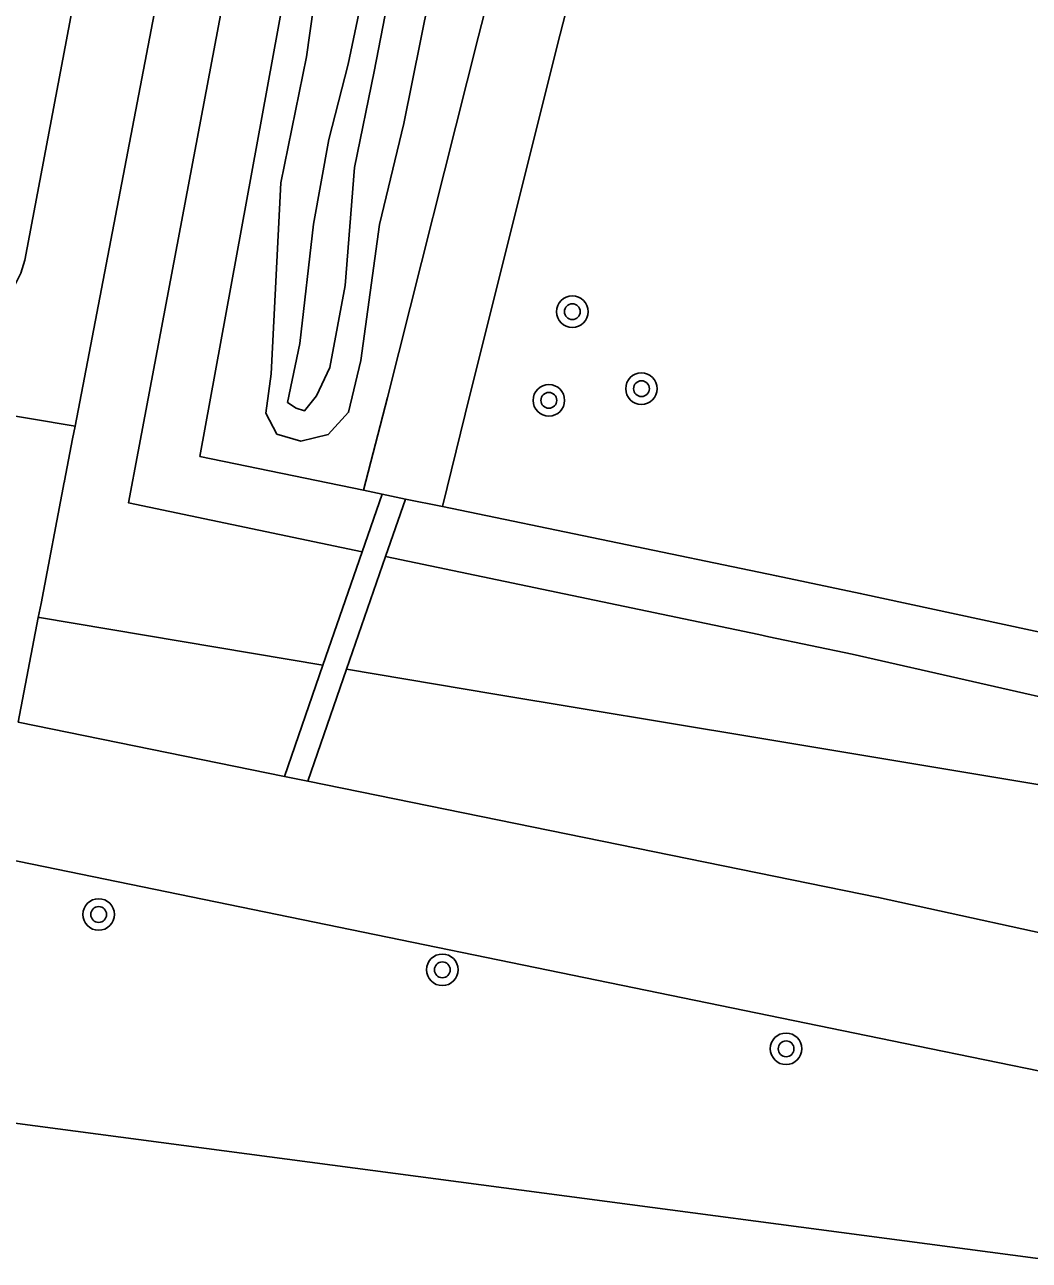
# Model space of a CAD drawing. Extents: x 131000 to 133013, y 393000 to 396501.
# Drawn here: x 131758.75 to 131784.22, y 393456.9 to 393488.23 of the extents above; entities that cross this region are included whole.
import ezdxf

# ---------------------------------------------------------------- set-up
doc = ezdxf.new("R2010")
doc.units = 0
for name, color, linetype in [('gg-knt-onverhard', 7, 'Continuous'), ('gt-grn-vlakafsluiter', 7, 'Continuous'), ('gt-symb-boom', 7, 'Continuous'), ('gx-grn-maaiveld', 7, 'Continuous')]:
    doc.layers.add(name, color=color, linetype=linetype)

# ---------------------------------------------------------------- blocks, each defined once
blk = doc.blocks.new('gt0-BOOM')
at = {"layer": 'gt-symb-boom'}
for radius in [0.4, 0.2]:
    blk.add_circle((0, 0), radius, dxfattribs=at)

msp = doc.modelspace()

# ---------------------------------------------------------------- linework, layer by layer
at = {"layer": 'gg-knt-onverhard'}
for points in [[(131758.748, 393482.262), (131762.106, 393500.02), (131767.696, 393532.154)], [(131747.684, 393480.751), (131752.119, 393479.376), (131760.025, 393478.053)]]:
    msp.add_lwpolyline(points, dxfattribs=at)
msp.add_arc((131756.506, 393482.776), 2.3, 256.0336, 347.0854, dxfattribs=at)
at = {"layer": 'gt-grn-vlakafsluiter'}
msp.add_line((131759.963, 393477.728), (131760.025, 393478.053), dxfattribs=at)
at = {"layer": 'gx-grn-maaiveld'}
for p, q in [((131767.306, 393474.867), (131767.812, 393476.325)), ((131767.339, 393476.423), (131767.812, 393476.325)), ((131767.812, 393476.325), (131768.404, 393476.202)), ((131767.899, 393474.743), (131768.404, 393476.202)), ((131769.338, 393476.009), (131768.404, 393476.202)), ((131766.309, 393471.989), (131767.306, 393474.867)), ((131767.899, 393474.743), (131766.909, 393471.889)), ((131759.093, 393473.201), (131759.161, 393473.553)), ((131759.093, 393473.201), (131758.583, 393470.544)), ((131766.309, 393471.989), (131765.332, 393469.169)), ((131766.909, 393471.889), (131765.925, 393469.048)), ((131758.583, 393470.544), (131765.332, 393469.169)), ((131765.332, 393469.169), (131765.925, 393469.048))]:
    msp.add_line(p, q, dxfattribs=at)
for points in [[(131767.306, 393474.867), (131761.379, 393476.108), (131761.624, 393477.404), (131766.398, 393502.722), (131772.105, 393533.493), (131775.056, 393544.157), (131779.266, 393553.329)], [(131780.636, 393552.669), (131776.546, 393543.809), (131773.802, 393534.042), (131767.812, 393502.569), (131763.188, 393477.284), (131767.339, 393476.423)], [(131767.339, 393476.423), (131767.947, 393478.781), (131770.25, 393487.937), (131771.625, 393493.27), (131773.014, 393497.222), (131777.326, 393506.748), (131780.847, 393514.691), (131781.945, 393518.085), (131782.823, 393521.247), (131783.576, 393524.596), (131784.044, 393527.635), (131784.2, 393530.692), (131784.125, 393535.771), (131783.986, 393539.615), (131783.582, 393544.034), (131783.277, 393547.131), (131782.76, 393549.476), (131782.043, 393551.202), (131780.996, 393552.495), (131780.636, 393552.669)], [(131780.644, 393542.498), (131780.958, 393533.212), (131780.439, 393527.251), (131778.848, 393520.198), (131776.359, 393513.038), (131775.289, 393509.708), (131771.758, 393502.46), (131768.66, 393492.454), (131767.607, 393487.042), (131767.108, 393484.61), (131766.869, 393481.619), (131766.486, 393479.535), (131766.146, 393478.817), (131765.84, 393478.438), (131765.628, 393478.505), (131765.408, 393478.654), (131765.725, 393480.145), (131766.074, 393483.173), (131766.462, 393485.321), (131766.946, 393487.233), (131768.08, 393492.618)], [(131772.173, 393540.962), (131771.96, 393540.232), (131771.753, 393539.5), (131771.55, 393538.767), (131771.353, 393538.032), (131771.347, 393538.006), (131771.344, 393537.997), (131771.18, 393537.367), (131771.019, 393536.736), (131770.862, 393536.105), (131770.709, 393535.472), (131770.544, 393534.767), (131770.383, 393534.06), (131770.227, 393533.353), (131770.076, 393532.645), (131769.93, 393531.936), (131769.788, 393531.225), (131764.197, 393499.787), (131760.025, 393478.053)], [(131784.218, 393518.705), (131784.184, 393518.62), (131779.029, 393505.77), (131775.06, 393496.792), (131773.698, 393493.35), (131772.244, 393487.697), (131769.913, 393478.351), (131769.338, 393476.009)], [(131769.634, 393492.063), (131768.36, 393485.723), (131767.743, 393483.167), (131767.27, 393479.716), (131766.959, 393478.402), (131766.442, 393477.837), (131765.748, 393477.667), (131765.142, 393477.851), (131764.862, 393478.384), (131764.999, 393479.38), (131765.24, 393484.222), (131765.894, 393487.413), (131766.718, 393493.3)], [(131759.161, 393473.553), (131759.751, 393476.626), (131759.756, 393476.65), (131759.759, 393476.668), (131759.963, 393477.728)], [(131769.338, 393476.009), (131777.808, 393474.252), (131779.934, 393473.811), (131796.968, 393470.137)], [(131794.983, 393468.803), (131779.726, 393472.268), (131777.612, 393472.71), (131777.36, 393472.763), (131767.899, 393474.743)], [(131831.981, 393473.682), (131817.738, 393463.913), (131816.938, 393463.406), (131816.096, 393462.971), (131812.404, 393460.759), (131811.466, 393460.076), (131810.471, 393459.479), (131809.427, 393458.974), (131808.342, 393458.563), (131807.225, 393458.25), (131806.084, 393458.038), (131804.929, 393457.929), (131803.769, 393457.922), (131802.613, 393458.02), (131801.47, 393458.219), (131784.823, 393461.63), (131781.36, 393462.34), (131757.983, 393467.134)], [(131766.309, 393471.989), (131759.125, 393473.196), (131759.093, 393473.201)], [(131766.909, 393471.889), (131770.67, 393471.257), (131777.288, 393470.154), (131794.768, 393467.239), (131810.475, 393464.62), (131812.562, 393464.3)], [(131812.562, 393464.3), (131811.995, 393463.996), (131808.565, 393462.003), (131807.957, 393461.692), (131807.324, 393461.434), (131806.671, 393461.232), (131806.003, 393461.087), (131805.325, 393461), (131804.642, 393460.972), (131803.96, 393461.003), (131803.282, 393461.092), (131780.397, 393466.1), (131765.925, 393469.048)], [(131756.831, 393460.594), (131796.708, 393455.324)]]:
    msp.add_lwpolyline(points, dxfattribs=at)

# ---------------------------------------------------------------- block references
at = {"layer": 'gt-symb-boom'}
for p in [(131772.632, 393480.953), (131774.385, 393479.001), (131772.037, 393478.704), (131760.622, 393465.667), (131769.337, 393464.264), (131778.052, 393462.261)]:
    msp.add_blockref('gt0-BOOM', p, dxfattribs=at)

doc.saveas('drawing.dxf')
